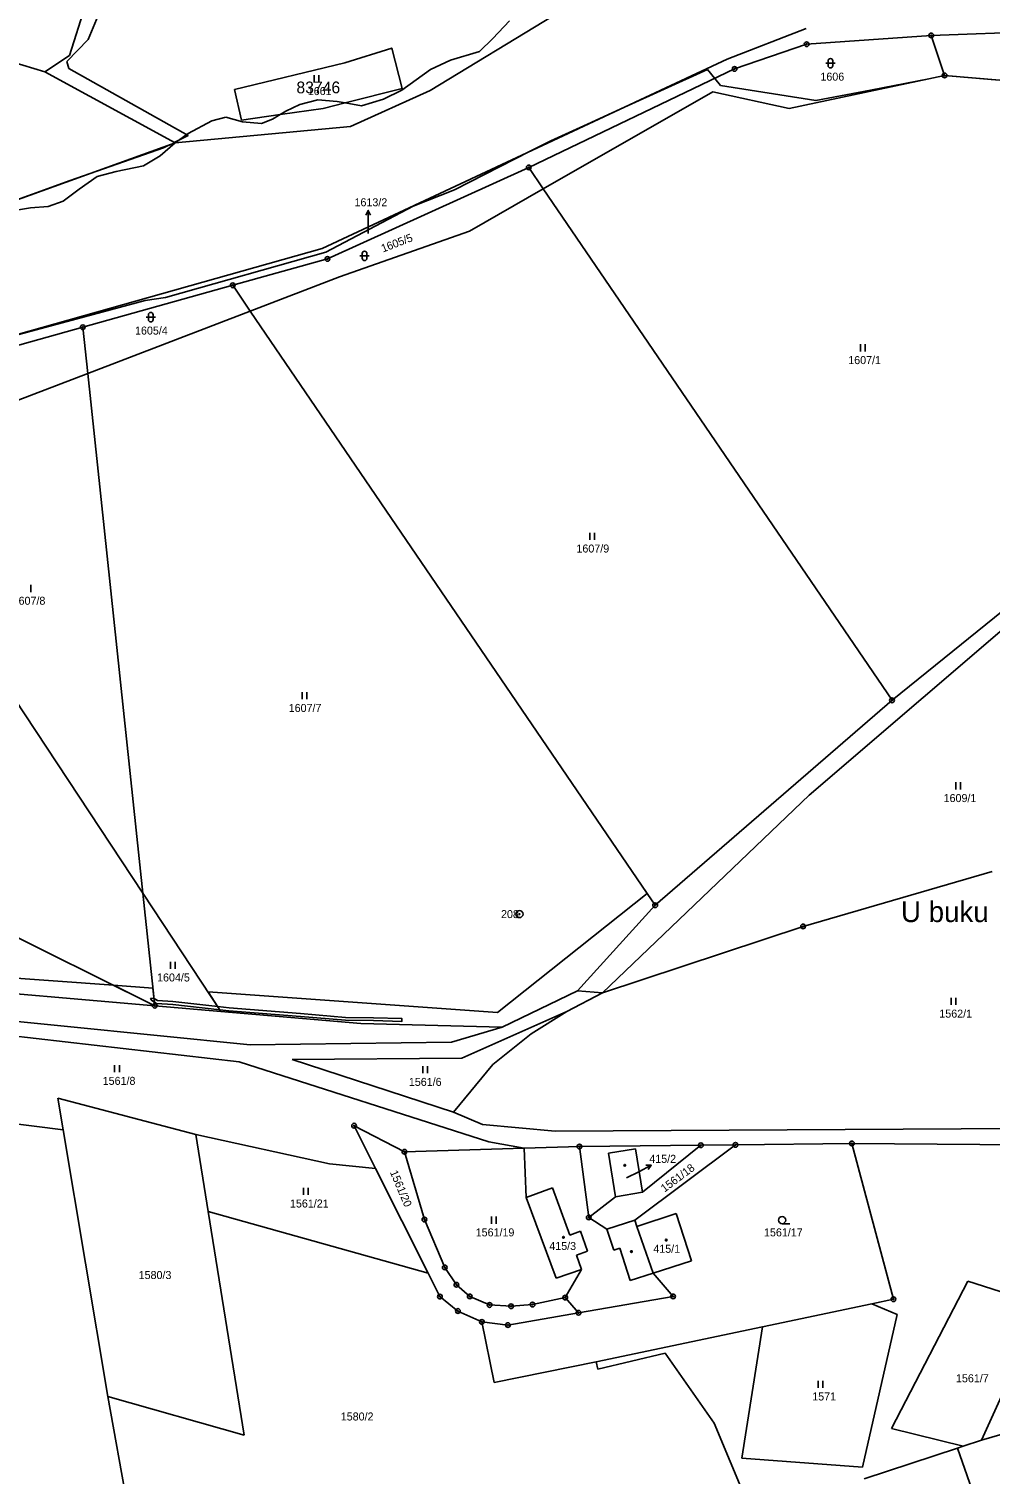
# Model space of a CAD drawing. Extents: x -439246 to -433691, y -1130252 to -1121148.
# Drawn here: x -436946.5 to -436742.3, y -1122654.9 to -1122348 of the extents above; entities that cross this region are included whole.
import ezdxf

# ---------------------------------------------------------------- set-up
doc = ezdxf.new("R2010")
doc.units = 0
for name, color, linetype in [('Vrstva 1', 7, 'Continuous'), ('Vrstva 15', 7, 'Continuous'), ('Vrstva 16', 7, 'Continuous'), ('Vrstva 17', 7, 'Continuous'), ('Vrstva 18', 7, 'Continuous'), ('Vrstva 19', 7, 'Continuous'), ('Vrstva 24', 7, 'Continuous'), ('Vrstva 25', 7, 'Continuous'), ('Vrstva 3', 7, 'Continuous'), ('Vrstva 30', 7, 'Continuous'), ('Vrstva 37', 7, 'Continuous'), ('Vrstva 4', 7, 'Continuous'), ('Vrstva 52', 7, 'Continuous'), ('Vrstva 53', 7, 'Continuous'), ('Vrstva 6', 7, 'Continuous')]:
    doc.layers.add(name, color=color, linetype=linetype)

msp = doc.modelspace()

# ---------------------------------------------------------------- linework, layer by layer
at = {"layer": 'Vrstva 1'}
for points in [[(-436934.56, -1122343.12), (-436937.84, -1122353.65)], [(-436943.13, -1122357.11), (-436971.22, -1122348.62)], [(-436781.42, -1122347.9), (-436798.21, -1122354.44)], [(-436754.82, -1122349.37), (-436781.29, -1122351.23)], [(-436731.81, -1122348.56), (-436754.82, -1122349.37)], [(-436754.82, -1122349.37), (-436751.99, -1122357.85)], [(-436879.36, -1122355.18), (-436869.42, -1122352.04)], [(-436869.42, -1122352.04), (-436867.22, -1122360.61)], [(-436781.29, -1122351.23), (-436796.59, -1122356.49)], [(-436937.84, -1122353.65), (-436943.13, -1122357.11)], [(-436902.84, -1122360.87), (-436879.36, -1122355.18)], [(-436798.21, -1122354.44), (-436884.17, -1122394.62)], [(-436915.45, -1122372.19), (-436943.13, -1122357.11)], [(-436796.59, -1122356.49), (-436840.33, -1122377.39)], [(-436751.99, -1122357.85), (-436785.01, -1122364.91)], [(-436751.99, -1122357.85), (-436740.23, -1122358.88)], [(-436902.84, -1122360.87), (-436901.31, -1122367.33)], [(-436867.22, -1122360.61), (-436879.29, -1122363.7)], [(-436801.23, -1122361.35), (-436837.23, -1122381.94)], [(-436785.01, -1122364.91), (-436801.23, -1122361.35)], [(-436883.99, -1122364.91), (-436893.1, -1122366.18)], [(-436879.29, -1122363.7), (-436883.99, -1122364.91)], [(-436893.1, -1122366.18), (-436901.31, -1122367.33)], [(-436962.56, -1122389.17), (-436915.45, -1122372.19)], [(-436883.07, -1122396.82), (-436840.33, -1122377.39)], [(-436840.33, -1122377.39), (-436837.23, -1122381.94)], [(-436837.23, -1122381.94), (-436852.92, -1122390.92)], [(-436763.16, -1122490.58), (-436837.23, -1122381.94)], [(-436852.92, -1122390.92), (-436880.54, -1122400.66)], [(-436884.17, -1122394.62), (-436966.35, -1122417.76)], [(-436903.2, -1122402.44), (-436883.07, -1122396.82)], [(-436880.54, -1122400.66), (-436899.47, -1122407.92)], [(-436935.04, -1122411.33), (-436903.2, -1122402.44)], [(-436903.2, -1122402.44), (-436899.47, -1122407.92)], [(-436899.47, -1122407.92), (-436934, -1122421.15)], [(-436899.47, -1122407.92), (-436815.16, -1122531.6)], [(-436968.97, -1122420.8), (-436935.04, -1122411.33)], [(-436934, -1122421.15), (-436935.04, -1122411.33)], [(-436934, -1122421.15), (-436964.55, -1122432.86)], [(-436922.28, -1122531.56), (-436934, -1122421.15)], [(-436985.98, -1122435.17), (-436922.28, -1122531.56)], [(-436763.16, -1122490.58), (-436732.2, -1122465.58)], [(-436780.75, -1122510.72), (-436732.35, -1122469.27)], [(-436763.16, -1122490.58), (-436813.47, -1122534.09)], [(-436824.64, -1122552.67), (-436780.75, -1122510.72)], [(-436919.75, -1122555.43), (-436989.93, -1122520.64)], [(-436782.06, -1122538.59), (-436741.92, -1122526.95)], [(-436919.75, -1122555.43), (-436922.28, -1122531.56)], [(-436922.28, -1122531.56), (-436905.71, -1122556.64)], [(-436813.47, -1122534.09), (-436829.98, -1122552.25)], [(-436815.16, -1122531.6), (-436813.47, -1122534.09)], [(-436824.64, -1122552.67), (-436782.06, -1122538.59)], [(-436967.16, -1122551.33), (-436919.75, -1122555.43)], [(-436829.98, -1122552.25), (-436845.98, -1122559.98)], [(-436824.64, -1122552.67), (-436832.22, -1122556.65)], [(-436829.98, -1122552.25), (-436824.64, -1122552.67)], [(-436905.71, -1122556.64), (-436919.75, -1122555.43)], [(-436958.8, -1122557.79), (-436899.48, -1122563.77)], [(-436876, -1122559.21), (-436905.71, -1122556.64)], [(-436832.22, -1122556.65), (-436854.56, -1122566.58)], [(-436839.8, -1122561.39), (-436832.22, -1122556.65)], [(-436951.13, -1122561.68), (-436901.81, -1122567.36)], [(-436845.98, -1122559.98), (-436876, -1122559.21)], [(-436856.74, -1122563.18), (-436845.98, -1122559.98)], [(-436847.95, -1122567.93), (-436839.8, -1122561.39)], [(-436899.48, -1122563.77), (-436856.74, -1122563.18)], [(-436901.81, -1122567.36), (-436848.81, -1122584.36)], [(-436854.56, -1122566.58), (-436890.6, -1122566.83)], [(-436890.6, -1122566.83), (-436856.34, -1122578.02)], [(-436856.34, -1122578.02), (-436847.95, -1122567.93)], [(-436940.36, -1122575.08), (-436939.24, -1122581.79)], [(-436911.05, -1122582.78), (-436940.36, -1122575.08)], [(-436951.55, -1122580.25), (-436939.24, -1122581.79)], [(-436856.34, -1122578.02), (-436850.14, -1122580.7)], [(-436939.24, -1122581.79), (-436929.75, -1122638.41)], [(-436911.05, -1122582.78), (-436882.66, -1122589.03)], [(-436911.05, -1122582.78), (-436908.41, -1122599.15)], [(-436866.73, -1122586.45), (-436877.41, -1122580.92)], [(-436872.86, -1122589.98), (-436877.41, -1122580.92)], [(-436850.14, -1122580.7), (-436834.73, -1122582.11)], [(-436834.73, -1122582.11), (-436699.19, -1122581.3)], [(-436841.33, -1122585.71), (-436866.73, -1122586.45)], [(-436866.73, -1122586.45), (-436862.47, -1122600.86)], [(-436848.81, -1122584.36), (-436841.33, -1122585.71)], [(-436829.55, -1122585.37), (-436841.33, -1122585.71)], [(-436840.84, -1122596.15), (-436841.33, -1122585.71)], [(-436829.55, -1122585.37), (-436803.76, -1122585.07)], [(-436827.59, -1122600.39), (-436829.55, -1122585.37)], [(-436817.79, -1122600.96), (-436796.41, -1122584.99)], [(-436816.15, -1122595.06), (-436803.76, -1122585.07)], [(-436796.41, -1122584.99), (-436803.76, -1122585.07)], [(-436771.68, -1122584.7), (-436796.41, -1122584.99)], [(-436762.86, -1122617.77), (-436771.68, -1122584.7)], [(-436699.12, -1122585.26), (-436771.68, -1122584.7)], [(-436882.66, -1122589.03), (-436872.86, -1122589.98)], [(-436861.69, -1122612.22), (-436872.86, -1122589.98)], [(-436816.15, -1122595.06), (-436821.9, -1122596)], [(-436840.84, -1122596.15), (-436834.5, -1122613.27)], [(-436827.59, -1122600.39), (-436821.9, -1122596)], [(-436908.41, -1122599.15), (-436900.75, -1122646.65)], [(-436908.41, -1122599.15), (-436861.69, -1122612.22)], [(-436862.47, -1122600.86), (-436858.17, -1122611.03)], [(-436823.71, -1122602.88), (-436827.59, -1122600.39)], [(-436817.79, -1122600.96), (-436823.71, -1122602.88)], [(-436817.79, -1122600.96), (-436817.33, -1122602.3)], [(-436808.99, -1122599.6), (-436817.33, -1122602.3)], [(-436805.76, -1122609.59), (-436808.99, -1122599.6)], [(-436817.33, -1122602.3), (-436813.88, -1122612.22)], [(-436813.88, -1122612.22), (-436805.76, -1122609.59)], [(-436859.18, -1122617.22), (-436861.69, -1122612.22)], [(-436858.17, -1122611.03), (-436855.69, -1122614.69)], [(-436829.14, -1122611.45), (-436834.5, -1122613.27)], [(-436832.56, -1122617.44), (-436829.14, -1122611.45)], [(-436813.88, -1122612.22), (-436809.65, -1122617.18)], [(-436747.09, -1122613.92), (-436763.29, -1122645.24)], [(-436738.44, -1122616.69), (-436747.09, -1122613.92)], [(-436855.69, -1122614.69), (-436852.84, -1122617.17)], [(-436859.18, -1122617.22), (-436855.36, -1122620.28)], [(-436852.84, -1122617.17), (-436848.64, -1122619)], [(-436848.64, -1122619), (-436844.08, -1122619.28)], [(-436844.08, -1122619.28), (-436839.51, -1122618.91)], [(-436839.51, -1122618.91), (-436832.56, -1122617.44)], [(-436832.56, -1122617.44), (-436829.75, -1122620.66)], [(-436829.75, -1122620.66), (-436809.65, -1122617.18)], [(-436790.7, -1122623.64), (-436767.45, -1122618.74)], [(-436767.45, -1122618.74), (-436762.86, -1122617.77)], [(-436762.06, -1122621.03), (-436767.45, -1122618.74)], [(-436855.36, -1122620.28), (-436850.28, -1122622.6)], [(-436847.67, -1122635.48), (-436850.28, -1122622.6)], [(-436850.28, -1122622.6), (-436844.74, -1122623.26)], [(-436829.75, -1122620.66), (-436844.74, -1122623.26)], [(-436769.44, -1122653.44), (-436762.06, -1122621.03)], [(-436744.12, -1122647.7), (-436732.49, -1122622.03)], [(-436826.01, -1122631.09), (-436790.7, -1122623.64)], [(-436790.7, -1122623.64), (-436795.08, -1122651.55)], [(-436811.37, -1122629.2), (-436825.63, -1122632.64)], [(-436800.95, -1122644.07), (-436811.37, -1122629.2)], [(-436826.01, -1122631.09), (-436847.67, -1122635.48)], [(-436825.63, -1122632.64), (-436826.01, -1122631.09)], [(-436929.75, -1122638.41), (-436900.75, -1122646.65)], [(-436929.75, -1122638.41), (-436921.4, -1122684.89)], [(-436794.14, -1122660.35), (-436800.95, -1122644.07)], [(-436744.12, -1122647.7), (-436727.77, -1122642.95)], [(-436763.29, -1122645.24), (-436748.04, -1122648.99)], [(-436748.04, -1122648.99), (-436744.12, -1122647.7)], [(-436769.11, -1122655.91), (-436749.24, -1122649.39)], [(-436749.24, -1122649.39), (-436748.04, -1122648.99)], [(-436743.61, -1122665.59), (-436749.24, -1122649.39)], [(-436795.08, -1122651.55), (-436769.44, -1122653.44)]]:
    msp.add_lwpolyline(points, dxfattribs=at)
at = {"layer": 'Vrstva 16'}
for p, q in [((-436874.41, -1122389.54), (-436874.41, -1122386.54)), ((-436816.97, -1122590.69), (-436814.3, -1122589.32))]:
    msp.add_line(p, q, dxfattribs=at)
for points in [[(-436874.91, -1122387.54), (-436874.41, -1122386.54), (-436873.91, -1122387.54)], [(-436874.41, -1122391.46), (-436874.41, -1122389.54)], [(-436815.42, -1122589.33), (-436814.3, -1122589.32), (-436814.96, -1122590.22)], [(-436819.58, -1122592.03), (-436816.97, -1122590.69)]]:
    msp.add_lwpolyline(points, dxfattribs=at)
at = {"layer": 'Vrstva 24'}
for centre, radius in [((-436754.82, -1122349.37), 0.5), ((-436754.82, -1122349.37), 0.1), ((-436781.29, -1122351.23), 0.5), ((-436781.29, -1122351.23), 0.1), ((-436796.59, -1122356.49), 0.5), ((-436796.59, -1122356.49), 0.1), ((-436751.99, -1122357.85), 0.5), ((-436751.99, -1122357.85), 0.1), ((-436840.33, -1122377.39), 0.5), ((-436840.33, -1122377.39), 0.1), ((-436883.07, -1122396.82), 0.5), ((-436883.07, -1122396.82), 0.1), ((-436903.2, -1122402.44), 0.5), ((-436903.2, -1122402.44), 0.1), ((-436935.04, -1122411.33), 0.5), ((-436935.04, -1122411.33), 0.1), ((-436763.16, -1122490.58), 0.5), ((-436763.16, -1122490.58), 0.1), ((-436813.47, -1122534.09), 0.5), ((-436813.47, -1122534.09), 0.1), ((-436842.29, -1122535.98), 0.75), ((-436842.29, -1122535.98), 0.1), ((-436782.06, -1122538.59), 0.5), ((-436782.06, -1122538.59), 0.1), ((-436919.75, -1122555.43), 0.5), ((-436919.75, -1122555.43), 0.1), ((-436877.41, -1122580.92), 0.5), ((-436877.41, -1122580.92), 0.1), ((-436866.73, -1122586.45), 0.5), ((-436866.73, -1122586.45), 0.1), ((-436829.55, -1122585.37), 0.5), ((-436829.55, -1122585.37), 0.1), ((-436803.76, -1122585.07), 0.5), ((-436803.76, -1122585.07), 0.1), ((-436796.41, -1122584.99), 0.5), ((-436796.41, -1122584.99), 0.1), ((-436771.68, -1122584.7), 0.5), ((-436771.68, -1122584.7), 0.1), ((-436862.47, -1122600.86), 0.5), ((-436862.47, -1122600.86), 0.1), ((-436827.59, -1122600.39), 0.5), ((-436827.59, -1122600.39), 0.1), ((-436858.17, -1122611.03), 0.5), ((-436858.17, -1122611.03), 0.1), ((-436859.18, -1122617.22), 0.5), ((-436859.18, -1122617.22), 0.1), ((-436855.69, -1122614.69), 0.5), ((-436855.69, -1122614.69), 0.1), ((-436852.84, -1122617.17), 0.5), ((-436852.84, -1122617.17), 0.1), ((-436832.56, -1122617.44), 0.5), ((-436809.65, -1122617.18), 0.5), ((-436809.65, -1122617.18), 0.1), ((-436855.36, -1122620.28), 0.5), ((-436855.36, -1122620.28), 0.1), ((-436848.64, -1122619), 0.5), ((-436848.64, -1122619), 0.1), ((-436844.08, -1122619.28), 0.5), ((-436844.08, -1122619.28), 0.1), ((-436839.51, -1122618.91), 0.5), ((-436839.51, -1122618.91), 0.1), ((-436832.56, -1122617.44), 0.1), ((-436829.75, -1122620.66), 0.5), ((-436762.86, -1122617.77), 0.5), ((-436762.86, -1122617.77), 0.1), ((-436850.28, -1122622.6), 0.5), ((-436850.28, -1122622.6), 0.1), ((-436844.74, -1122623.26), 0.5), ((-436844.74, -1122623.26), 0.1), ((-436829.75, -1122620.66), 0.1)]:
    msp.add_circle(centre, radius, dxfattribs=at)
at = {"layer": 'Vrstva 25'}
for p, q in [((-436777.23, -1122355.27), (-436775.23, -1122355.27)), ((-436776.73, -1122355.77), (-436776.73, -1122354.77)), ((-436775.73, -1122354.77), (-436775.73, -1122355.77)), ((-436885.91, -1122359.33), (-436885.91, -1122357.83)), ((-436884.91, -1122359.33), (-436884.91, -1122357.83)), ((-436875.7, -1122396.69), (-436875.7, -1122395.69)), ((-436874.7, -1122395.69), (-436874.7, -1122396.69)), ((-436876.2, -1122396.19), (-436874.2, -1122396.19)), ((-436921.61, -1122409.2), (-436919.61, -1122409.2)), ((-436921.11, -1122409.7), (-436921.11, -1122408.7)), ((-436920.11, -1122408.7), (-436920.11, -1122409.7)), ((-436769.84, -1122416.47), (-436769.84, -1122414.97)), ((-436768.84, -1122416.47), (-436768.84, -1122414.97)), ((-436827.33, -1122456.49), (-436827.33, -1122454.99)), ((-436826.33, -1122456.49), (-436826.33, -1122454.99)), ((-436946.1, -1122467.58), (-436946.1, -1122466.08)), ((-436888.46, -1122490.35), (-436888.46, -1122488.85)), ((-436887.46, -1122490.35), (-436887.46, -1122488.85)), ((-436749.59, -1122509.49), (-436749.59, -1122507.99)), ((-436748.59, -1122509.49), (-436748.59, -1122507.99)), ((-436916.43, -1122547.59), (-436916.43, -1122546.09)), ((-436915.43, -1122547.59), (-436915.43, -1122546.09)), ((-436750.58, -1122555.27), (-436750.58, -1122553.77)), ((-436749.58, -1122555.27), (-436749.58, -1122553.77)), ((-436928.28, -1122569.55), (-436928.28, -1122568.05)), ((-436927.28, -1122569.55), (-436927.28, -1122568.05)), ((-436862.8, -1122569.77), (-436862.8, -1122568.27)), ((-436861.8, -1122569.77), (-436861.8, -1122568.27)), ((-436888.15, -1122595.6), (-436888.15, -1122594.1)), ((-436887.15, -1122595.6), (-436887.15, -1122594.1)), ((-436848.23, -1122601.73), (-436848.23, -1122600.23)), ((-436847.23, -1122601.73), (-436847.23, -1122600.23)), ((-436786.5, -1122601.73), (-436784.9, -1122601.73)), ((-436778.84, -1122636.58), (-436778.84, -1122635.08)), ((-436777.84, -1122636.58), (-436777.84, -1122635.08))]:
    msp.add_line(p, q, dxfattribs=at)
for centre, radius in [((-436819.93, -1122589.33), 0.175), ((-436786.5, -1122600.98), 0.75), ((-436832.95, -1122604.62), 0.175), ((-436818.51, -1122607.65), 0.175), ((-436811.12, -1122605.22), 0.175)]:
    msp.add_circle(centre, radius, dxfattribs=at)
for centre, start, end in [((-436776.23, -1122354.77), 0, 180), ((-436776.23, -1122355.77), 180, 0), ((-436875.2, -1122395.69), 0, 180), ((-436875.2, -1122396.69), 180, 0), ((-436920.61, -1122408.7), 0, 180), ((-436920.61, -1122409.7), 180, 0)]:
    msp.add_arc(centre, 0.5, start, end, dxfattribs=at)
at = {"layer": 'Vrstva 3'}
for points in [[(-436817.65, -1122585.85), (-436823.4, -1122586.79)], [(-436816.15, -1122595.06), (-436817.65, -1122585.85)], [(-436821.9, -1122596), (-436823.4, -1122586.79)], [(-436835.31, -1122594.11), (-436840.84, -1122596.15)], [(-436835.31, -1122594.11), (-436831.6, -1122604.14)], [(-436816.15, -1122595.06), (-436821.9, -1122596)], [(-436840.84, -1122596.15), (-436834.5, -1122613.27)], [(-436808.99, -1122599.6), (-436817.33, -1122602.3)], [(-436805.76, -1122609.59), (-436808.99, -1122599.6)], [(-436831.6, -1122604.14), (-436829.31, -1122603.32)], [(-436829.31, -1122603.32), (-436827.85, -1122607.6)], [(-436817.33, -1122602.3), (-436813.88, -1122612.22)], [(-436827.85, -1122607.6), (-436830.17, -1122608.39)], [(-436829.14, -1122611.45), (-436830.17, -1122608.39)], [(-436813.88, -1122612.22), (-436805.76, -1122609.59)], [(-436829.14, -1122611.45), (-436834.5, -1122613.27)]]:
    msp.add_lwpolyline(points, dxfattribs=at)
at = {"layer": 'Vrstva 30'}
for points in [[(-436908.44, -1122552.51), (-436846.93, -1122556.9), (-436815.16, -1122531.6), (-436813.47, -1122534.09), (-436829.98, -1122552.25), (-436845.98, -1122559.98), (-436876, -1122559.21), (-436905.71, -1122556.64), (-436908.44, -1122552.51)], [(-437033.36, -1122546.65), (-436967.07, -1122548.33), (-436928.53, -1122551.08), (-436919.75, -1122555.43), (-436967.16, -1122551.33), (-437032.58, -1122549.46), (-437033.36, -1122546.65)], [(-436928.53, -1122551.08), (-436920.15, -1122551.68), (-436919.75, -1122555.43), (-436928.53, -1122551.08)], [(-436919.83, -1122554.67), (-436920.35, -1122554.36), (-436920.65, -1122553.91), (-436920.05, -1122553.84), (-436919.91, -1122553.92), (-436919.83, -1122554.67)], [(-436915.95, -1122555.16), (-436919.36, -1122554.94), (-436919.83, -1122554.67), (-436919.91, -1122553.92), (-436919.18, -1122554.35), (-436915.9, -1122554.56)], [(-436905.94, -1122556.29), (-436915.95, -1122555.16)], [(-436915.9, -1122554.56), (-436906.37, -1122555.64)], [(-436906.37, -1122555.64), (-436903.96, -1122555.91)], [(-436904.02, -1122556.51), (-436905.94, -1122556.29)], [(-436888.83, -1122557.72), (-436904.02, -1122556.51)], [(-436903.96, -1122555.91), (-436888.78, -1122557.12)], [(-436888.78, -1122557.12), (-436879.24, -1122557.93), (-436873.28, -1122558.01), (-436867.26, -1122558.19), (-436867.28, -1122558.79), (-436873.29, -1122558.61), (-436879.27, -1122558.53), (-436888.83, -1122557.72)]]:
    msp.add_lwpolyline(points, dxfattribs=at)
at = {"layer": 'Vrstva 37'}
for centre in [(-436819.93, -1122589.33), (-436832.95, -1122604.62), (-436811.12, -1122605.22)]:
    msp.add_circle(centre, 0.175, dxfattribs=at)
at = {"layer": 'Vrstva 4'}
for points in [[(-436844.44, -1122346.27), (-436847.95, -1122350.01)], [(-436847.95, -1122350.01), (-436850.77, -1122352.8)], [(-436850.77, -1122352.8), (-436856.92, -1122354.65)], [(-436856.92, -1122354.65), (-436861.21, -1122356.61)], [(-436861.21, -1122356.61), (-436867.31, -1122361)], [(-436867.31, -1122361), (-436871.2, -1122362.89)], [(-436888.94, -1122364.01), (-436891.93, -1122365.48)], [(-436885.1, -1122363.05), (-436888.94, -1122364.01)], [(-436881.05, -1122363.38), (-436885.1, -1122363.05)], [(-436879.29, -1122363.7), (-436881.05, -1122363.38)], [(-436875.88, -1122364.34), (-436879.29, -1122363.7)], [(-436871.2, -1122362.89), (-436875.88, -1122364.34)], [(-436907.66, -1122367.47), (-436912.67, -1122370.2)], [(-436904.63, -1122366.75), (-436907.66, -1122367.47)], [(-436901.09, -1122367.71), (-436904.63, -1122366.75)], [(-436897.1, -1122368.05), (-436901.09, -1122367.71)], [(-436894.72, -1122367.16), (-436897.1, -1122368.05)], [(-436893.1, -1122366.18), (-436894.72, -1122367.16)], [(-436891.93, -1122365.48), (-436893.1, -1122366.18)], [(-436912.67, -1122370.2), (-436915.45, -1122372.19)], [(-436915.45, -1122372.19), (-436918.61, -1122374.91)], [(-436922.15, -1122377.03), (-436927.96, -1122378.23)], [(-436918.61, -1122374.91), (-436922.15, -1122377.03)], [(-436932.01, -1122379.34), (-436935.82, -1122382.02)], [(-436927.96, -1122378.23), (-436932.01, -1122379.34)], [(-436935.82, -1122382.02), (-436939.23, -1122384.59)], [(-436946.16, -1122385.98), (-436950.82, -1122386.77)], [(-436942.38, -1122385.72), (-436946.16, -1122385.98)], [(-436939.23, -1122384.59), (-436942.38, -1122385.72)], [(-436817.65, -1122585.85), (-436823.4, -1122586.79)], [(-436816.15, -1122595.06), (-436817.65, -1122585.85)], [(-436821.9, -1122596), (-436823.4, -1122586.79)], [(-436835.31, -1122594.11), (-436840.84, -1122596.15)], [(-436835.31, -1122594.11), (-436831.6, -1122604.14)], [(-436831.6, -1122604.14), (-436829.31, -1122603.32)], [(-436829.31, -1122603.32), (-436827.85, -1122607.6)], [(-436823.71, -1122602.88), (-436822.25, -1122607.38)], [(-436827.85, -1122607.6), (-436830.17, -1122608.39)], [(-436822.25, -1122607.38), (-436820.96, -1122606.96)], [(-436820.96, -1122606.96), (-436818.75, -1122613.79)], [(-436829.14, -1122611.45), (-436830.17, -1122608.39)], [(-436818.75, -1122613.79), (-436813.88, -1122612.22)]]:
    msp.add_lwpolyline(points, dxfattribs=at)
at = {"layer": 'Vrstva 52'}
for points in [[(-436962.56, -1122389.17), (-436937.71, -1122380.21), (-436917.94, -1122373.23), (-436916.89, -1122372.71), (-436915.45, -1122372.19), (-436915.64, -1122372.09), (-436912.68, -1122370.62), (-436937.99, -1122356.38), (-436938.41, -1122354.89), (-436933.93, -1122350.2), (-436931.81, -1122345.14)], [(-436893.1, -1122366.18), (-436883.99, -1122364.91), (-436879.29, -1122363.7), (-436867.22, -1122360.61), (-436869.42, -1122352.04), (-436879.36, -1122355.18), (-436902.84, -1122360.87)], [(-436741.24, -1122358.79), (-436751.99, -1122357.85), (-436755.33, -1122358.56), (-436767.76, -1122360.97), (-436779.32, -1122363.21), (-436799.58, -1122360.01), (-436800.81, -1122358.5), (-436802.36, -1122356.6), (-436819.95, -1122364.6), (-436827.87, -1122368.21), (-436835.62, -1122371.74), (-436837.48, -1122372.68), (-436840.15, -1122374.04), (-436856.1, -1122382.19), (-436864.84, -1122385.6), (-436883.39, -1122395.41), (-436917.51, -1122405.01), (-436921.78, -1122405.65), (-436954.24, -1122414.35)], [(-436902.84, -1122360.87), (-436901.31, -1122367.33), (-436893.1, -1122366.18)]]:
    msp.add_lwpolyline(points, dxfattribs=at)
at = {"layer": 'Vrstva 6'}
for points in [[(-436861.23, -1122361.07), (-436835.16, -1122345.2)], [(-436878.21, -1122368.69), (-436861.23, -1122361.07)], [(-436915.45, -1122372.19), (-436878.21, -1122368.69)]]:
    msp.add_lwpolyline(points, dxfattribs=at)

# ---------------------------------------------------------------- texts
at = {"layer": 'Vrstva 15'}
msp.add_text('U buku', height=4.4, dxfattribs=at).set_placement((-436761.26, -1122537.68))
at = {"layer": 'Vrstva 16'}
for s, p in [('1613/2', (-436877.33, -1122385.65)), ('415/2', (-436814.72, -1122588.81))]:
    msp.add_text(s, height=1.7, dxfattribs=at).set_placement(p)
at = {"layer": 'Vrstva 17'}
msp.add_text('208', height=1.7, dxfattribs=at).set_placement((-436846.21, -1122536.83))
at = {"layer": 'Vrstva 18'}
for s, height, p in [('1606', 1.7, (-436778.37, -1122358.97)), ('1661', 1.7, (-436887.26, -1122362.03)), ('1613/2', 0.1, (-436874.62, -1122391.46)), ('1605/4', 1.7, (-436923.95, -1122412.9)), ('1607/1', 1.7, (-436772.46, -1122419.17)), ('1607/9', 1.7, (-436830.19, -1122459.19)), ('1607/8', 1.7, (-436949.95, -1122470.28)), ('1607/7', 1.7, (-436891.31, -1122493.05)), ('1609/1', 1.7, (-436752.2, -1122512.19)), ('1604/5', 1.7, (-436919.27, -1122550.29)), ('1562/1', 1.7, (-436753.11, -1122557.97)), ('1561/8', 1.7, (-436930.82, -1122572.25)), ('1561/6', 1.7, (-436865.79, -1122572.47)), ('1561/21', 1.7, (-436891.04, -1122598.3)), ('1561/19', 1.7, (-436851.59, -1122604.43)), ('1561/17', 1.7, (-436790.35, -1122604.43)), ('1580/3', 1.7, (-436923.18, -1122613.49)), ('1561/7', 1.7, (-436749.57, -1122635.42)), ('1571', 1.7, (-436780.11, -1122639.28)), ('1580/2', 1.7, (-436880.25, -1122643.53))]:
    msp.add_text(s, height=height, dxfattribs=at).set_placement(p)
for s, rotation, p in [('1605/5', 21.0541, (-436871.28, -1122395.48)), ('1561/18', 36.7744, (-436811.48, -1122595.14)), ('1561/20', 292.9313, (-436869.84, -1122590.8))]:
    msp.add_text(s, height=1.7, rotation=rotation, dxfattribs=at).set_placement(p)
at = {"layer": 'Vrstva 19'}
for s, height, p in [('415/2', 0.1, (-436819.76, -1122592.03)), ('415/3', 1.7, (-436835.96, -1122607.32)), ('415/1', 1.7, (-436813.86, -1122607.92))]:
    msp.add_text(s, height=height, dxfattribs=at).set_placement(p)
at = {"layer": 'Vrstva 53'}
msp.add_text('83746', height=2.5, dxfattribs=at).set_placement((-436889.67, -1122361.66))

doc.saveas('drawing.dxf')
